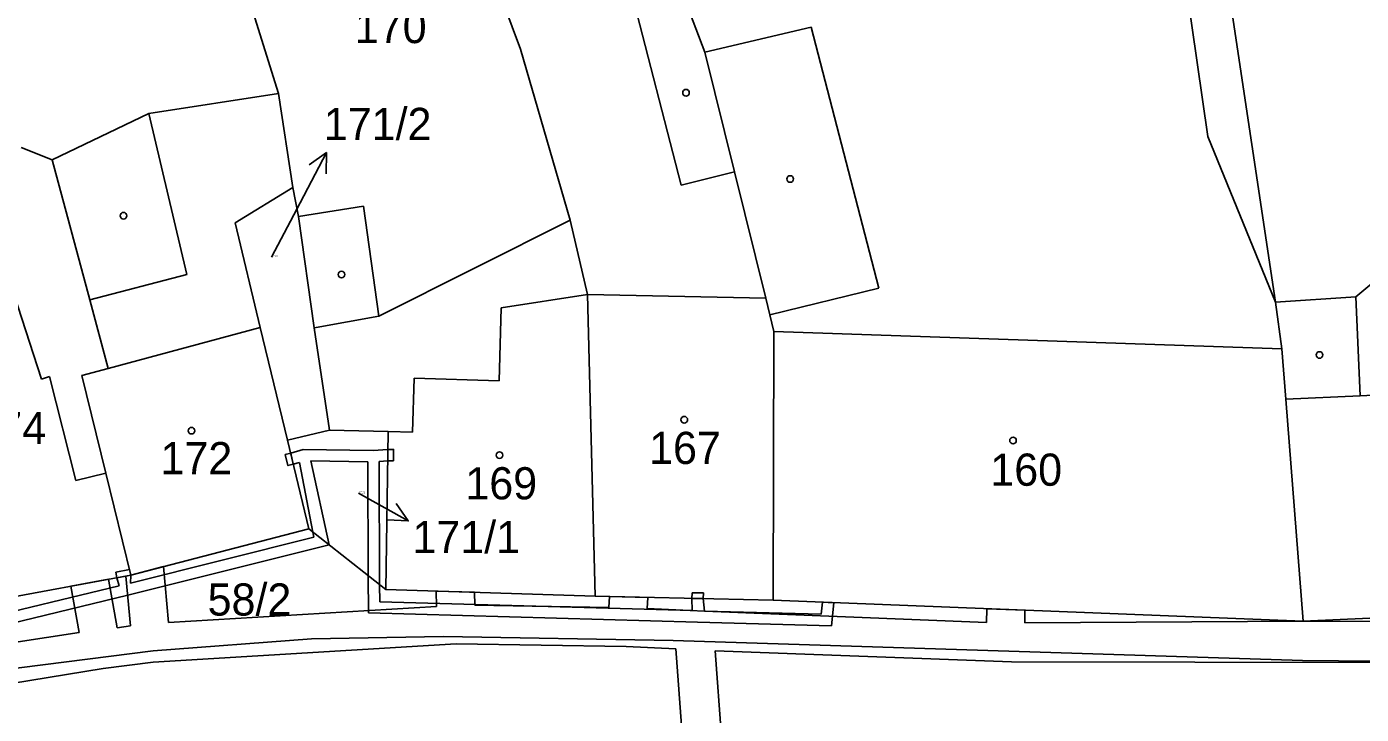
# Model space of a CAD drawing. Extents: x -785744 to -782822, y -1067550 to -1063910.
# Drawn here: x -783623.8 to -783553.3, y -1065251.1 to -1065214.8 of the extents above; entities that cross this region are included whole.
import ezdxf

# ---------------------------------------------------------------- set-up
doc = ezdxf.new("R2010")
doc.units = 0
for name, color, linetype in [('Hranice parcel', 7, 'Continuous'), ('Parcelní čísla', 7, 'Continuous'), ('Pop_ČP_popisy', 7, 'Continuous'), ('Vnitřní kresba', 7, 'Continuous'), ('Věcná břemena k části', 7, 'Continuous'), ('Značky budov', 7, 'Continuous')]:
    doc.layers.add(name, color=color, linetype=linetype)

msp = doc.modelspace()

# ---------------------------------------------------------------- linework, layer by layer
at = {"layer": 'Hranice parcel'}
msp.add_line((-783610.05, -1065236.65), (-783607.83, -1065236.12), dxfattribs=at)
for points in [[(-783562.84, -1065196.01), (-783557.84, -1065229.35)], [(-783615.3, -1065203.05), (-783610.52, -1065218.33)], [(-783599.94, -1065210.07), (-783597.74, -1065215.99)], [(-783589.42, -1065212.38), (-783588, -1065216.15)], [(-783597.74, -1065215.99), (-783595.12, -1065225.03)], [(-783588, -1065216.15), (-783586.43, -1065222.48)], [(-783617.38, -1065219.39), (-783610.52, -1065218.33)], [(-783610.52, -1065218.33), (-783609.76, -1065223.3)], [(-783622.48, -1065221.84), (-783617.38, -1065219.39)], [(-783624.13, -1065221.18), (-783622.48, -1065221.84)], [(-783622.48, -1065221.84), (-783620.49, -1065229.23)], [(-783586.43, -1065222.48), (-783584.78, -1065229.15)], [(-783612.82, -1065225.16), (-783609.76, -1065223.3)], [(-783609.76, -1065223.3), (-783609.46, -1065224.84)], [(-783553.59, -1065229.08), (-783546.44, -1065223.12)], [(-783609.46, -1065224.84), (-783606.04, -1065224.28)], [(-783606.04, -1065224.28), (-783605.23, -1065230.1)], [(-783609.46, -1065224.84), (-783608.64, -1065230.72)], [(-783605.23, -1065230.1), (-783595.12, -1065225.03)], [(-783595.12, -1065225.03), (-783594.19, -1065228.95)], [(-783612.82, -1065225.16), (-783611.49, -1065230.69)], [(-783620.49, -1065229.23), (-783619.52, -1065232.86)], [(-783594.19, -1065228.95), (-783593.79, -1065244.89)], [(-783584.78, -1065229.15), (-783584.56, -1065230.03)], [(-783557.84, -1065229.35), (-783553.59, -1065229.08)], [(-783584.56, -1065230.03), (-783584.35, -1065230.9)], [(-783557.84, -1065229.35), (-783557.51, -1065231.83)], [(-783611.49, -1065230.69), (-783610.05, -1065236.65)], [(-783608.64, -1065230.72), (-783607.83, -1065236.12)], [(-783584.39, -1065245.11), (-783584.35, -1065230.9)], [(-783557.51, -1065231.83), (-783557.3, -1065234.49)], [(-783620.92, -1065233.24), (-783619.52, -1065232.86)], [(-783620.92, -1065233.24), (-783619.65, -1065238.4)], [(-783557.3, -1065234.49), (-783556.38, -1065246.22)], [(-783607.83, -1065236.12), (-783604.72, -1065236.2)], [(-783604.86, -1065244.55), (-783604.72, -1065236.2)], [(-783610.05, -1065236.65), (-783608.92, -1065241.34)], [(-783619.65, -1065238.4), (-783618.33, -1065243.78)], [(-783618.33, -1065243.78), (-783608.92, -1065241.34)], [(-783608.92, -1065241.34), (-783604.86, -1065244.55)], [(-783625.58, -1065245.12), (-783618.33, -1065243.78)], [(-783604.86, -1065244.55), (-783593.79, -1065244.89)], [(-783593.79, -1065244.89), (-783584.39, -1065245.11)], [(-783584.39, -1065245.11), (-783556.38, -1065246.22)], [(-783556.38, -1065246.22), (-783540.31, -1065245.49)], [(-783617.15, -1065247.78), (-783608.78, -1065247.15)], [(-783608.78, -1065247.15), (-783601.8, -1065247.03)], [(-783601.8, -1065247.03), (-783589.66, -1065247.24)], [(-783589.66, -1065247.24), (-783556.41, -1065248.29)], [(-783626.46, -1065248.97), (-783617.15, -1065247.78)], [(-783556.41, -1065248.29), (-783499.12, -1065248.83)]]:
    msp.add_lwpolyline(points, dxfattribs=at)
at = {"layer": 'Pop_ČP_popisy'}
for p, q in [((-783609.38, -1065224.11), (-783607.988, -1065221.453)), ((-783606.29, -1065239.46), (-783603.668, -1065240.917))]:
    msp.add_line(p, q, dxfattribs=at)
for points in [[(-783608.895, -1065222.106), (-783607.988, -1065221.453), (-783608.009, -1065222.57)], [(-783610.89, -1065226.98), (-783609.38, -1065224.11)], [(-783604.299, -1065239.994), (-783603.668, -1065240.917), (-783604.785, -1065240.868)]]:
    msp.add_lwpolyline(points, dxfattribs=at)
at = {"layer": 'Vnitřní kresba'}
for points in [[(-783564.51, -1065199.08), (-783561.42, -1065220.6)], [(-783591.87, -1065212.97), (-783589.25, -1065223.18)], [(-783588, -1065216.15), (-783582.37, -1065214.83)], [(-783582.37, -1065214.83), (-783578.8, -1065228.62)], [(-783617.38, -1065219.39), (-783615.36, -1065227.9)], [(-783561.42, -1065220.6), (-783557.84, -1065229.35)], [(-783626.6, -1065222.5), (-783623.04, -1065233.42)], [(-783589.25, -1065223.18), (-783586.43, -1065222.48)], [(-783620.49, -1065229.23), (-783615.36, -1065227.9)], [(-783584.56, -1065230.03), (-783578.8, -1065228.62)], [(-783598.75, -1065229.66), (-783594.19, -1065228.95)], [(-783594.19, -1065228.95), (-783584.78, -1065229.15)], [(-783553.59, -1065229.08), (-783553.36, -1065234.3)], [(-783598.86, -1065233.51), (-783598.75, -1065229.66)], [(-783619.52, -1065232.86), (-783611.49, -1065230.69)], [(-783608.64, -1065230.72), (-783608.53, -1065230.7)], [(-783608.53, -1065230.7), (-783605.23, -1065230.1)], [(-783584.35, -1065230.9), (-783557.51, -1065231.83)], [(-783623.04, -1065233.42), (-783622.62, -1065233.29)], [(-783622.62, -1065233.29), (-783621.24, -1065238.79)], [(-783603.45, -1065236.22), (-783603.36, -1065233.37)], [(-783603.36, -1065233.37), (-783598.86, -1065233.51)], [(-783553.36, -1065234.3), (-783541.24, -1065233.71)], [(-783557.3, -1065234.49), (-783553.36, -1065234.3)], [(-783604.72, -1065236.2), (-783603.45, -1065236.22)], [(-783621.24, -1065238.79), (-783619.65, -1065238.4)]]:
    msp.add_lwpolyline(points, dxfattribs=at)
at = {"layer": 'Věcná břemena k části'}
for points in [[(-783609.74, -1065237.92), (-783609.88, -1065237.34), (-783610.18, -1065237.41)], [(-783610.18, -1065237.41), (-783610.03, -1065237.99), (-783609.74, -1065237.92)], [(-783609.22, -1065237.15), (-783609.88, -1065237.34)], [(-783609.88, -1065237.34), (-783609.74, -1065237.92)], [(-783605.52, -1065237.2), (-783609.22, -1065237.15)], [(-783608.82, -1065237.75), (-783605.81, -1065237.8)], [(-783607.84, -1065242.19), (-783608.82, -1065237.75)], [(-783605.81, -1065237.8), (-783605.78, -1065243.82)], [(-783604.74, -1065237.14), (-783605.52, -1065237.2)], [(-783605.21, -1065237.78), (-783604.75, -1065237.74)], [(-783605.18, -1065244.3), (-783605.21, -1065237.78)], [(-783604.74, -1065237.14), (-783604.75, -1065237.74), (-783604.45, -1065237.75)], [(-783604.75, -1065237.74), (-783604.74, -1065237.14)], [(-783604.45, -1065237.75), (-783604.44, -1065237.14), (-783604.74, -1065237.14)], [(-783609.74, -1065237.92), (-783609.41, -1065237.83)], [(-783609.41, -1065237.83), (-783608.71, -1065241.51)], [(-783608.66, -1065241.78), (-783618.35, -1065244.2)], [(-783608.71, -1065241.51), (-783608.66, -1065241.78)], [(-783618.49, -1065244.85), (-783607.84, -1065242.19)], [(-783616.6, -1065243.33), (-783618.33, -1065243.78)], [(-783616.33, -1065246.28), (-783616.6, -1065243.33)], [(-783619.5, -1065244), (-783621.5, -1065244.37)], [(-783619.05, -1065246.56), (-783619.5, -1065244)], [(-783618.33, -1065243.78), (-783618.4, -1065243.49), (-783619.12, -1065243.62)], [(-783619.12, -1065243.62), (-783619.07, -1065243.92), (-783618.33, -1065243.78)], [(-783618.59, -1065243.83), (-783619.07, -1065243.92)], [(-783619.07, -1065243.92), (-783618.94, -1065244.34)], [(-783618.33, -1065243.78), (-783618.59, -1065243.83)], [(-783618.33, -1065243.78), (-783618.59, -1065243.83)], [(-783618.59, -1065243.83), (-783618.35, -1065246.47)], [(-783618.35, -1065244.2), (-783618.33, -1065243.78)], [(-783605.78, -1065243.82), (-783605.77, -1065245.77)], [(-783618.94, -1065244.34), (-783626.7, -1065246.22)], [(-783626.56, -1065246.8), (-783618.49, -1065244.85)], [(-783621.5, -1065244.37), (-783621.06, -1065246.82)], [(-783605.17, -1065245.19), (-783605.18, -1065244.3)], [(-783602.19, -1065244.63), (-783602.17, -1065245.44)], [(-783600.16, -1065244.69), (-783602.19, -1065244.63)], [(-783600.15, -1065245.37), (-783600.16, -1065244.69)], [(-783588.67, -1065244.71), (-783588.68, -1065245.01)], [(-783588.07, -1065244.72), (-783588.67, -1065244.71)], [(-783588.08, -1065245.02), (-783588.07, -1065244.72)], [(-783602.17, -1065245.44), (-783616.33, -1065246.28)], [(-783588.67, -1065245.65), (-783605.17, -1065245.19)], [(-783593.07, -1065245.49), (-783600.15, -1065245.37)], [(-783593.03, -1065244.91), (-783593.07, -1065245.49)], [(-783591, -1065244.96), (-783593.03, -1065244.91)], [(-783591.04, -1065245.54), (-783591, -1065244.96)], [(-783588.02, -1065245.69), (-783591.04, -1065245.54)], [(-783588.68, -1065245.01), (-783588.08, -1065245.02)], [(-783588.68, -1065245.01), (-783588.67, -1065245.65)], [(-783588.08, -1065245.02), (-783588.68, -1065245.01)], [(-783588.02, -1065245.69), (-783588.08, -1065245.02)], [(-783581.77, -1065245.21), (-783581.84, -1065245.84)], [(-783581.17, -1065245.24), (-783581.77, -1065245.21)], [(-783581.3, -1065246.46), (-783581.17, -1065245.24)], [(-783573.1, -1065245.56), (-783573.11, -1065246.28)], [(-783571.08, -1065245.64), (-783573.1, -1065245.56)], [(-783605.77, -1065245.77), (-783588.38, -1065246.26)], [(-783588.38, -1065246.26), (-783581.3, -1065246.46)], [(-783573.11, -1065246.28), (-783588.02, -1065245.69)], [(-783581.84, -1065245.84), (-783588.02, -1065245.69)], [(-783571.09, -1065246.31), (-783571.08, -1065245.64)], [(-783556.38, -1065246.22), (-783571.09, -1065246.31)], [(-783541.72, -1065246.27), (-783556.38, -1065246.22)], [(-783621.06, -1065246.82), (-783626.25, -1065247.6)], [(-783618.35, -1065246.47), (-783619.05, -1065246.56)], [(-783617.14, -1065248.38), (-783601.13, -1065247.41)], [(-783601.13, -1065247.41), (-783592.16, -1065247.56)], [(-783592.16, -1065247.56), (-783589.53, -1065247.68)], [(-783589.53, -1065247.68), (-783589.19, -1065252.21)], [(-783619.79, -1065248.72), (-783617.14, -1065248.38)], [(-783587.45, -1065247.78), (-783571.79, -1065248.37)], [(-783587.11, -1065252.33), (-783587.45, -1065247.78)], [(-783571.79, -1065248.37), (-783542.72, -1065248.42)], [(-783626.59, -1065249.83), (-783619.79, -1065248.72)]]:
    msp.add_lwpolyline(points, dxfattribs=at)
at = {"layer": 'Značky budov'}
for centre in [(-783588.99, -1065218.29), (-783583.48, -1065222.85), (-783618.71, -1065224.79), (-783607.2, -1065227.9), (-783555.52, -1065232.15), (-783589.08, -1065235.57), (-783615.12, -1065236.15), (-783571.71, -1065236.67), (-783598.84, -1065237.44)]:
    msp.add_circle(centre, 0.175, dxfattribs=at)

# ---------------------------------------------------------------- texts
at = {"layer": 'Parcelní čísla'}
for s, height, p in [('170', 1.7, (-783606.49, -1065215.67)), ('171/2', 0.1, (-783610.89, -1065226.98)), ('174', 1.7, (-783626.59, -1065236.86)), ('167', 1.7, (-783590.94, -1065237.91)), ('172', 1.7, (-783616.76, -1065238.45)), ('160', 1.7, (-783572.91, -1065239.06)), ('169', 1.7, (-783600.65, -1065239.78)), ('171/1', 0.1, (-783606.29, -1065239.46)), ('58/2', 1.7, (-783614.27, -1065245.92))]:
    msp.add_text(s, height=height, dxfattribs=at).set_placement(p)
at = {"layer": 'Pop_ČP_popisy'}
for s, p in [('171/2', (-783608.129, -1065220.79)), ('171/1', (-783603.445, -1065242.62))]:
    msp.add_text(s, height=1.7, dxfattribs=at).set_placement(p)

doc.saveas('drawing.dxf')
